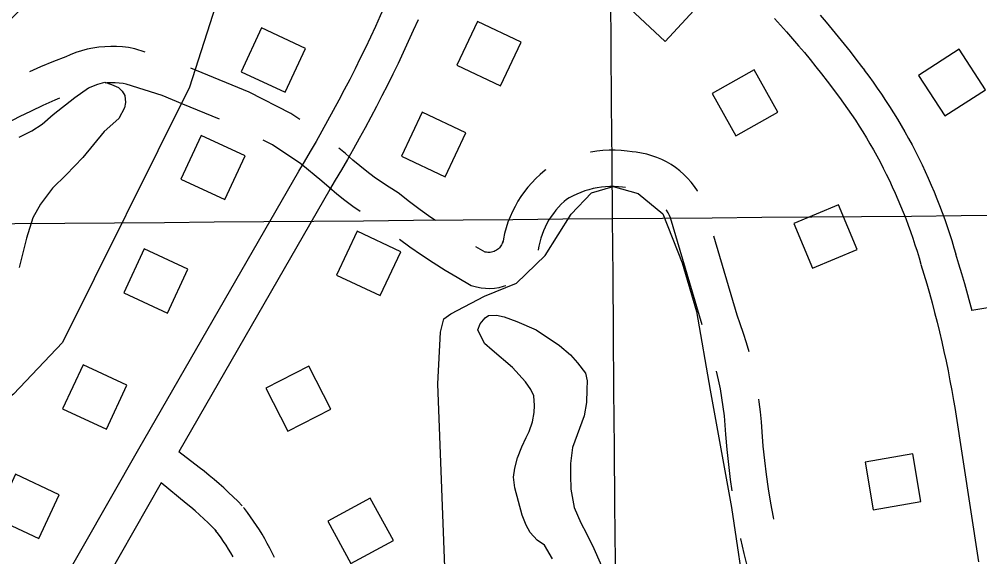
# Model space of a CAD drawing. Extents: x 3568792 to 3606828, y 529143 to 554785.
# Drawn here: x 3586371 to 3587166, y 540442 to 540887 of the extents above; entities that cross this region are included whole.
import ezdxf

# ---------------------------------------------------------------- set-up
doc = ezdxf.new("R2010")
doc.units = 0
for name, color, linetype in [('V-BLDG-OTLN', 7, 'Continuous'), ('V-GRID-MAJR', 7, 'Continuous'), ('V-ROAD-CNTR', 7, 'Continuous'), ('V-SITE-OTLN', 7, 'Continuous'), ('V-TOPO-SHOR', 7, 'Continuous')]:
    doc.layers.add(name, color=color, linetype=linetype)

msp = doc.modelspace()

# ---------------------------------------------------------------- linework, layer by layer
at = {"layer": 'V-BLDG-OTLN'}
for points in [[(3586932.55, 540898.13), (3586903.24, 540925.35), (3586876.02, 540896.04), (3586905.33, 540868.82)], [(3586590.58, 540826.78), (3586607.43, 540863.06), (3586571.15, 540879.91), (3586554.3, 540843.63)], [(3586749.76, 540885.2), (3586732.68, 540849.02), (3586768.86, 540831.95), (3586785.93, 540868.12)], [(3587114.94, 540840.69), (3587136.67, 540807.1), (3587170.25, 540828.82), (3587148.53, 540862.41)], [(3586998.55, 540810.35), (3586978.94, 540845.21), (3586944.08, 540825.59), (3586963.69, 540790.73)], [(3586704.06, 540810.11), (3586686.99, 540773.94), (3586723.17, 540756.87), (3586740.24, 540793.04)], [(3586540.69, 540737.9), (3586557.54, 540774.18), (3586521.26, 540791.03), (3586504.41, 540754.75)], [(3587064.11, 540696.54), (3587048.73, 540733.46), (3587011.81, 540718.08), (3587027.19, 540681.15)], [(3586650.29, 540711.67), (3586633.22, 540675.5), (3586669.39, 540658.43), (3586686.47, 540694.6)], [(3586493.34, 540643.94), (3586510.19, 540680.22), (3586473.91, 540697.06), (3586457.07, 540660.78)], [(3586442.78, 540547.97), (3586459.62, 540584.25), (3586423.35, 540601.1), (3586406.5, 540564.82)], [(3586610.18, 540600.17), (3586574.56, 540581.98), (3586592.75, 540546.36), (3586628.37, 540564.55)], [(3587116.83, 540488.01), (3587110.12, 540527.45), (3587070.68, 540520.74), (3587077.39, 540481.3)], [(3586386.83, 540457.45), (3586403.68, 540493.73), (3586367.4, 540510.58), (3586350.55, 540474.3)], [(3586626, 540471.93), (3586645.05, 540436.76), (3586680.22, 540455.81), (3586661.17, 540490.98)]]:
    msp.add_lwpolyline(points, close=True, dxfattribs=at)
at = {"layer": 'V-GRID-MAJR'}
for points in [[(3586912.77, 534664.87), (3586861.67, 540722.2), (3586810.54, 546783.01), (3586759.41, 552843.82), (3586759.38, 552847.27)], [(3571032.96, 540592.12), (3576309.21, 540634.72), (3581585.44, 540678.08), (3586861.67, 540722.2), (3592137.89, 540767.1), (3597414.11, 540812.76), (3602690.32, 540859.19)]]:
    msp.add_spline(points, degree=3, dxfattribs=at)
at = {"layer": 'V-ROAD-CNTR'}
for p, q in [((3586627.6, 540746.27), (3586502.67, 540529.13)), ((3587732.92, 540738.15), (3587158.98, 540646.26)), ((3586487.93, 540503.42), (3586402.61, 540354.08))]:
    msp.add_line(p, q, dxfattribs=at)
for points in [[(3586673.41, 540898.99), (3586669.41, 540890.04), (3586665.37, 540881.18), (3586661.26, 540872.36), (3586657.08, 540863.57), (3586652.82, 540854.81), (3586648.5, 540846.09), (3586644.1, 540837.41), (3586639.63, 540828.76), (3586635.1, 540820.14), (3586630.49, 540811.57), (3586625.82, 540803.03), (3586621.07, 540794.53), (3586616.26, 540786.07), (3586611.38, 540777.65), (3586606.42, 540769.26), (3586601.75, 540761.48)], [(3586700.8, 540886.76), (3586696.76, 540877.7), (3586692.62, 540868.62), (3586688.4, 540859.58), (3586684.11, 540850.57), (3586679.75, 540841.59), (3586675.32, 540832.65), (3586670.81, 540823.75), (3586666.23, 540814.88), (3586661.59, 540806.06), (3586656.86, 540797.26), (3586652.07, 540788.51), (3586647.21, 540779.8), (3586642.27, 540771.13), (3586637.27, 540762.49), (3586632.2, 540753.9), (3586627.46, 540746.02)], [(3586995.68, 540887.73), (3587000.76, 540882.18), (3587005.79, 540876.59), (3587010.75, 540870.94), (3587015.66, 540865.24), (3587020.51, 540859.49), (3587025.29, 540853.69), (3587030.02, 540847.84), (3587034.68, 540841.94), (3587039.28, 540836), (3587043.84, 540829.99), (3587046.05, 540827.02)], [(3587033.39, 540890.63), (3587038.5, 540884.69), (3587043.55, 540878.71), (3587048.53, 540872.67), (3587053.45, 540866.57), (3587058.31, 540860.43), (3587063.1, 540854.23), (3587067.82, 540848.01), (3587070.1, 540844.94)], [(3586474.89, 540859.93), (3586466.36, 540862.65), (3586460.95, 540863.62), (3586456.08, 540864.22), (3586451.18, 540864.56), (3586446.27, 540864.63), (3586441.35, 540864.43), (3586436.47, 540863.97), (3586431.61, 540863.24), (3586426.8, 540862.25), (3586422.05, 540861), (3586417.36, 540859.49), (3586412.78, 540857.73), (3586409.02, 540856.05), (3586398.83, 540852.11), (3586388.21, 540847.72), (3586379.16, 540843.74)], [(3586602.88, 540804.1), (3586595.37, 540809.09), (3586561, 540826.8), (3586517.32, 540844.73), (3586512.6, 540846.67)], [(3587070.08, 540844.97), (3587073.7, 540840.14), (3587077.3, 540835.19), (3587080.84, 540830.18), (3587084.32, 540825.13), (3587087.72, 540820.03), (3587091.05, 540814.89), (3587094.32, 540809.7), (3587097.51, 540804.47), (3587100.64, 540799.19), (3587103.69, 540793.87), (3587106.67, 540788.52), (3587109.58, 540783.12), (3587112.41, 540777.68), (3587115.17, 540772.21), (3587117.86, 540766.7), (3587120.47, 540761.15), (3587123.01, 540755.57), (3587125.47, 540749.96), (3587127.85, 540744.31), (3587130.16, 540738.64), (3587132.39, 540732.93), (3587134.55, 540727.19), (3587136.63, 540721.42), (3587138.62, 540715.62), (3587140.55, 540709.8), (3587142.39, 540703.96), (3587144.15, 540698.09), (3587145.69, 540692.71)], [(3586536.35, 540804.49), (3586505.93, 540816.98), (3586488.82, 540824.01), (3586459.12, 540833.46), (3586456.46, 540833.94), (3586453.2, 540834.35), (3586449.93, 540834.57), (3586446.65, 540834.62), (3586443.37, 540834.49), (3586441.76, 540834.33)], [(3587046.07, 540826.99), (3587049.56, 540822.33), (3587052.93, 540817.7), (3587056.23, 540813.02), (3587059.48, 540808.3), (3587062.66, 540803.54), (3587065.77, 540798.74), (3587068.82, 540793.89), (3587071.8, 540789.01), (3587074.72, 540784.08), (3587077.57, 540779.12), (3587080.35, 540774.11), (3587083.07, 540769.07), (3587085.72, 540763.99), (3587088.29, 540758.88), (3587090.8, 540753.74), (3587093.24, 540748.56), (3587095.61, 540743.34), (3587097.91, 540738.1), (3587100.14, 540732.83), (3587102.29, 540727.52), (3587104.38, 540722.19), (3587106.39, 540716.83), (3587108.33, 540711.44), (3587110.2, 540706.03), (3587111.99, 540700.6), (3587113.71, 540695.13), (3587115.36, 540689.65), (3587116.84, 540684.46)], [(3586403.97, 540821.77), (3586399.98, 540820.12), (3586390.09, 540815.77), (3586380.3, 540811.2), (3586370.62, 540806.4), (3586360.69, 540801.2), (3586353.41, 540797.67), (3586346.59, 540794.14), (3586339.87, 540790.43), (3586333.24, 540786.56), (3586326.71, 540782.52), (3586320.29, 540778.31), (3586315.7, 540775.13)], [(3586652.74, 540728.07), (3586646.79, 540732.23), (3586640.03, 540737.26), (3586633.43, 540742.49), (3586626.97, 540747.91), (3586621.07, 540753.18), (3586603.63, 540767.58), (3586580.15, 540783.18), (3586572.38, 540787.19)], [(3586714.98, 540720.53), (3586711.32, 540723.07), (3586702.41, 540729.51), (3586693.63, 540736.14), (3586684.18, 540743.59), (3586676.83, 540748.11), (3586670.52, 540752.24), (3586664.34, 540756.56), (3586658.3, 540761.06), (3586652.39, 540765.74), (3586646.62, 540770.59), (3586640.62, 540775.95), (3586635.1, 540780.5)], [(3586931.92, 540745), (3586931.86, 540745.09), (3586929.4, 540748.76), (3586926.71, 540752.26), (3586923.8, 540755.58), (3586920.68, 540758.71), (3586917.36, 540761.63), (3586913.88, 540764.33), (3586910.22, 540766.81), (3586906.41, 540769.05), (3586902.46, 540771.04), (3586898.4, 540772.77), (3586894.24, 540774.24), (3586889.98, 540775.44), (3586885.67, 540776.36), (3586881.3, 540777.01), (3586877.88, 540777.3), (3586873.79, 540777.92), (3586868.79, 540778.43), (3586863.79, 540778.68), (3586858.76, 540778.69), (3586853.75, 540778.45), (3586848.76, 540777.96), (3586843.79, 540777.22), (3586843.43, 540777.15)], [(3586601.6, 540761.23), (3586469.38, 540531.43), (3586376.56, 540368.96)], [(3586806.44, 540762.6), (3586805.93, 540762.29), (3586801.64, 540758.65), (3586798.14, 540755.35), (3586794.8, 540751.89), (3586791.64, 540748.25), (3586788.67, 540744.47), (3586785.89, 540740.54), (3586783.31, 540736.48), (3586780.94, 540732.29), (3586778.78, 540727.98), (3586776.84, 540723.58), (3586775.12, 540719.09), (3586773.63, 540714.51), (3586772.37, 540709.86), (3586771.4, 540705.38), (3586771.04, 540703.55), (3586770.56, 540701.89)], [(3586872.39, 540747.79), (3586870.02, 540748.15), (3586866.51, 540748.5), (3586862.99, 540748.68), (3586859.47, 540748.69), (3586855.95, 540748.52), (3586852.43, 540748.17), (3586848.95, 540747.66), (3586845.5, 540746.96), (3586842.08, 540746.1), (3586838.71, 540745.07), (3586835.39, 540743.87), (3586832.14, 540742.5), (3586828.96, 540740.98), (3586825.86, 540739.3), (3586823.54, 540737.89), (3586821.64, 540736.28), (3586819.24, 540734.02), (3586816.94, 540731.63), (3586814.77, 540729.13), (3586812.73, 540726.53), (3586810.81, 540723.83), (3586809.04, 540721.04), (3586807.41, 540718.16), (3586805.93, 540715.21), (3586804.6, 540712.18), (3586803.41, 540709.08), (3586802.39, 540705.94), (3586801.52, 540702.75), (3586800.77, 540699.29), (3586800.21, 540696.46), (3586800.09, 540696.03)], [(3586935.87, 540634.17), (3586909.64, 540722.8), (3586908.81, 540724.76), (3586907.69, 540726.99), (3586906.43, 540729.15), (3586906.18, 540729.52)], [(3586773.4, 540666.67), (3586771.06, 540665.87), (3586767.47, 540664.98), (3586763.83, 540664.42), (3586760.16, 540664.16), (3586756.46, 540664.23), (3586752.79, 540664.63), (3586749.18, 540665.33), (3586744.51, 540666.68), (3586733, 540673.32), (3586723.05, 540679.33), (3586713.23, 540685.55), (3586703.55, 540691.96), (3586694, 540698.58), (3586685.28, 540704.88)], [(3586974.64, 540611.89), (3586972.54, 540619.29), (3586970.07, 540627.24), (3586967.39, 540635.14), (3586964.74, 540642.32), (3586945.45, 540707.52)], [(3586770.97, 540703.13), (3586770.35, 540701.53), (3586769.88, 540700.56), (3586769.33, 540699.65), (3586768.7, 540698.79), (3586767.99, 540697.98), (3586767.22, 540697.24), (3586766.39, 540696.57), (3586765.5, 540695.97), (3586764.57, 540695.46), (3586763.59, 540695.02), (3586762.57, 540694.68), (3586761.54, 540694.42), (3586760.48, 540694.25), (3586759.41, 540694.18), (3586758.35, 540694.2), (3586757.29, 540694.31), (3586756.23, 540694.52), (3586756.33, 540694.49), (3586748.63, 540698.93)], [(3587145.61, 540692.98), (3587148.09, 540684.88), (3587150.52, 540676.68), (3587152.86, 540668.46), (3587158.98, 540646.26)], [(3587116.92, 540684.19), (3587119.36, 540676.23), (3587121.71, 540668.3), (3587123.98, 540660.36), (3587126.17, 540652.39), (3587128.29, 540644.41), (3587130.34, 540636.4), (3587132.3, 540628.38), (3587134.19, 540620.33), (3587136, 540612.27), (3587137.74, 540604.2), (3587139.4, 540596.1), (3587140.98, 540587.99), (3587142.48, 540579.87), (3587143.91, 540571.72), (3587144.91, 540565.78)], [(3586960.74, 540496.95), (3586959.4, 540506.34), (3586957.87, 540518.73), (3586956.58, 540531.15), (3586955.54, 540543.54), (3586954.98, 540551.37), (3586954.25, 540558.9), (3586953.33, 540566.41), (3586952.21, 540573.89), (3586950.9, 540581.34), (3586949.41, 540588.76), (3586947.75, 540596.01)], [(3586995.17, 540473.59), (3586994.87, 540475.06), (3586992.73, 540486.77), (3586990.82, 540498.51), (3586989.14, 540510.3), (3586987.68, 540522.11), (3586986.46, 540533.95), (3586985.46, 540545.86), (3586984.88, 540553.89), (3586984.07, 540562.19), (3586983.06, 540570.46), (3586982.71, 540572.74)], [(3587144.88, 540565.95), (3587164.64, 540438.23)], [(3586555.13, 540484.58), (3586551.47, 540488.28), (3586547.67, 540492.01), (3586543.81, 540495.67), (3586539.9, 540499.28), (3586535.93, 540502.82), (3586531.9, 540506.29), (3586527.82, 540509.71), (3586523.69, 540513.06), (3586519.5, 540516.34), (3586502.67, 540529.13)], [(3586533.8, 540463.49), (3586530.3, 540467.02), (3586526.84, 540470.42), (3586523.33, 540473.76), (3586519.76, 540477.04), (3586516.14, 540480.27), (3586512.47, 540483.44), (3586508.75, 540486.55), (3586487.93, 540503.42)], [(3586581.79, 540441.79), (3586579.9, 540445.7), (3586577.93, 540449.58), (3586575.89, 540453.41), (3586573.77, 540457.21), (3586571.57, 540460.96), (3586569.31, 540464.67), (3586566.96, 540468.33), (3586564.55, 540471.94), (3586562.07, 540475.51), (3586559.51, 540479.03), (3586556.93, 540482.44), (3586556.31, 540483.23)], [(3586547.73, 540442.31), (3586545.83, 540445.55), (3586543.87, 540448.75), (3586541.85, 540451.92), (3586539.76, 540455.04), (3586537.62, 540458.12), (3586535.41, 540461.16), (3586533.11, 540464.2), (3586532.61, 540464.84)], [(3586990.16, 540360.19), (3586989.52, 540364.69), (3586987.95, 540374.08), (3586986.17, 540383.45), (3586984.17, 540392.76), (3586981.95, 540402.03), (3586979.51, 540411.24), (3586976.76, 540420.73), (3586973.57, 540432.83), (3586970.61, 540444.96), (3586967.89, 540457.15), (3586967.8, 540457.59)]]:
    msp.add_lwpolyline(points, dxfattribs=at)
at = {"layer": 'V-SITE-OTLN'}
for points in [[(3585552.71, 540083.97), (3585991.86, 540523.25), (3586200.8, 540727.04), (3586478.8, 541001.29), (3586516.39, 540994.99), (3586525.65, 540985.41), (3586534.91, 540975.83), (3586545.61, 540939.83), (3586535.61, 540906.07), (3586511.62, 540830.86), (3586406.24, 540619.65), (3586365.93, 540576.98), (3586330.17, 540550.66), (3586055.84, 540270.7), (3585581.94, 539783.01)], [(3586723.78, 540412.33), (3586717.04, 540585.35), (3586719.16, 540628.19), (3586722.11, 540639.2), (3586727.71, 540643.26), (3586755.63, 540658), (3586782.09, 540668.62), (3586806, 540691.72), (3586827.33, 540725.94), (3586844.23, 540743.63), (3586862.3, 540748.86), (3586882.95, 540742.97), (3586903.41, 540726.03), (3586919.32, 540685.64), (3586931.08, 540645.33), (3586942.42, 540580.13), (3586960.13, 540483), (3586972.54, 540399.8)]]:
    msp.add_lwpolyline(points, dxfattribs=at)
at = {"layer": 'V-TOPO-SHOR'}
for points in [[(3586370.47, 540789.54), (3586381.11, 540794.76), (3586389.54, 540800.26), (3586398.76, 540808.2), (3586416.66, 540822.38), (3586427.84, 540830.29), (3586435.74, 540833.34), (3586441.41, 540834.97), (3586447.02, 540833.15), (3586452.62, 540830.61), (3586455.76, 540827.61), (3586457.92, 540824.14), (3586458.55, 540818.24), (3586457.74, 540813.83), (3586452.93, 540805.08), (3586440.97, 540794.24), (3586423.19, 540772.7), (3586409.45, 540758.46), (3586398.22, 540747.36), (3586388.18, 540734.04), (3586381.86, 540722.86), (3586376.66, 540706.01), (3586370.37, 540681.83)], [(3586792.56, 540545.88), (3586795.4, 540553.93), (3586796.76, 540561.76), (3586797.1, 540567.4), (3586796.5, 540575.5), (3586794.13, 540580.7), (3586789.58, 540587.15), (3586778.98, 540599.11), (3586762.05, 540613.38), (3586755.76, 540618.88), (3586750.06, 540630.02), (3586752.11, 540635.14), (3586756.12, 540639.98), (3586759.1, 540641.89), (3586765.48, 540642.28), (3586771.84, 540640.94), (3586782.57, 540637.08), (3586798.4, 540630.19), (3586817.81, 540617.1), (3586827, 540609.34), (3586832.79, 540602.86), (3586839.27, 540594.41), (3586840.63, 540588.01), (3586840.26, 540580.9), (3586840.08, 540570.1), (3586838.18, 540558.85), (3586828.41, 540532.76), (3586826.96, 540519.53), (3586826.8, 540509.97), (3586827.09, 540498.43), (3586830.03, 540483.17), (3586835.45, 540470.32), (3586839.97, 540461.65), (3586846.14, 540449.28), (3586855.6, 540428.02)], [(3586811.89, 540440.78), (3586805.45, 540451.93), (3586799.39, 540456.2), (3586793.61, 540462.44), (3586790.03, 540468.39), (3586786.73, 540476.78), (3586780.74, 540499.46), (3586779.66, 540508.31), (3586780.77, 540515.65), (3586783.12, 540524.2), (3586786.71, 540533.22), (3586790.27, 540541.01), (3586792.56, 540545.88)]]:
    msp.add_lwpolyline(points, dxfattribs=at)

doc.saveas('drawing.dxf')
